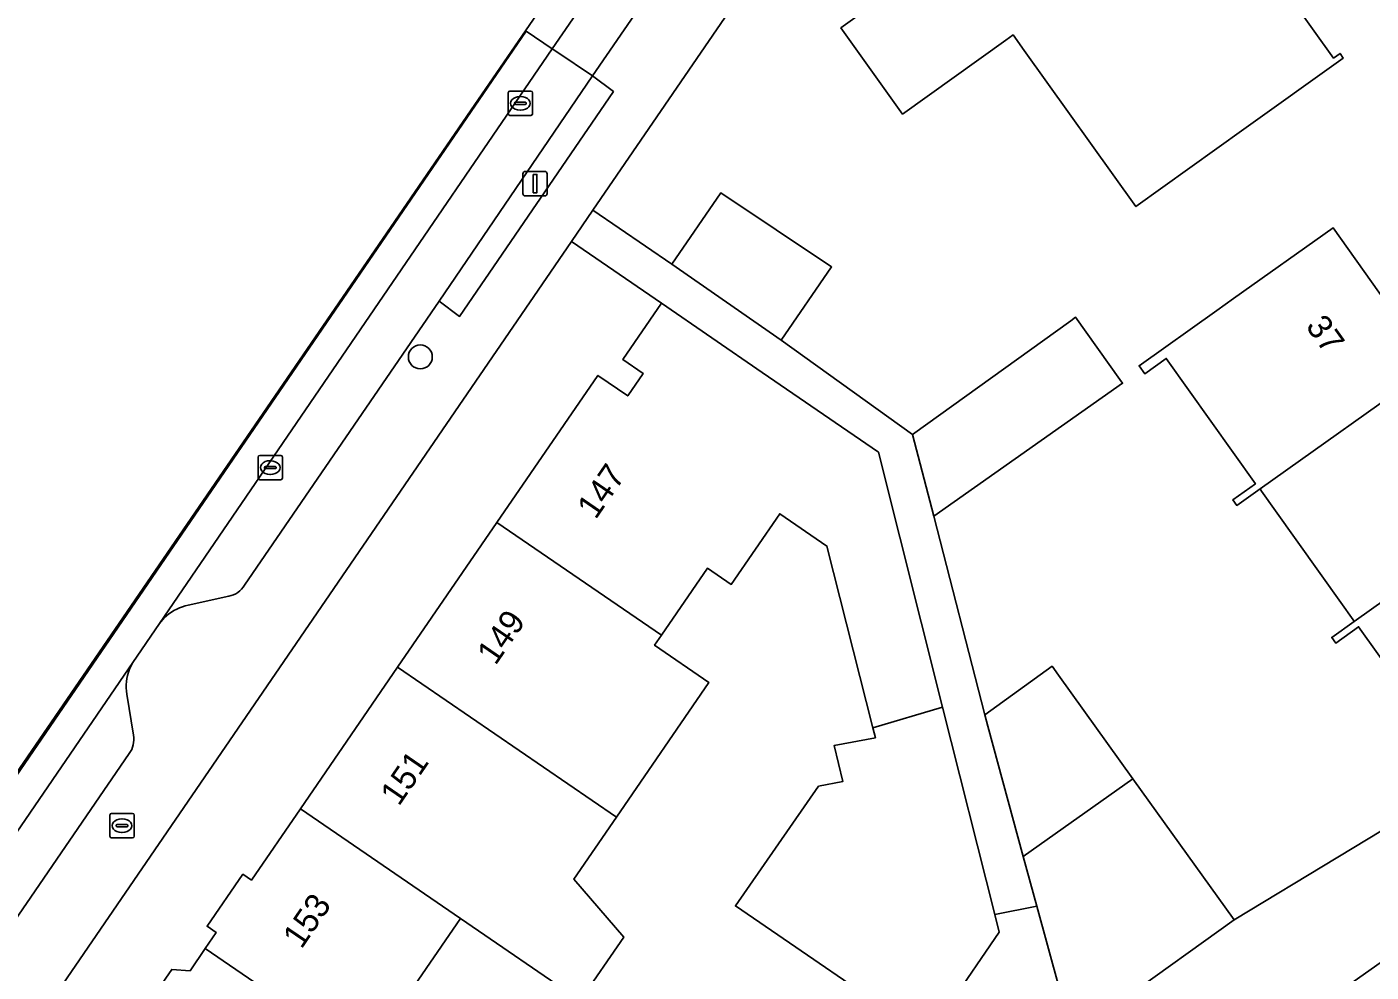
# Model space of a CAD drawing. Extents: x 160023 to 161302, y 384750 to 385707.
# Drawn here: x 160214.8 to 160269.8, y 385583.7 to 385622.3 of the extents above; entities that cross this region are included whole.
import ezdxf

# ---------------------------------------------------------------- set-up
doc = ezdxf.new("R2010")
doc.units = 0
for name, color, linetype in [('IMGEO_Boom', 7, 'Continuous'), ('IMGEO_Brandkraan', 7, 'Continuous'), ('IMGEO_Erf', 7, 'Continuous'), ('IMGEO_Kolk', 7, 'Continuous'), ('IMGEO_Lichtmast', 7, 'Continuous'), ('IMGEO_Muur', 7, 'Continuous'), ('IMGEO_Pand', 7, 'Continuous'), ('IMGEO_Pand_nummerreeks', 7, 'Continuous'), ('IMGEO_Parkeervlak_open', 7, 'Continuous'), ('IMGEO_Rijbaan_lokaal_gesloten', 7, 'Continuous'), ('IMGEO_Rijbaan_lokaal_open', 7, 'Continuous'), ('IMGEO_Voetpad_open', 7, 'Continuous')]:
    doc.layers.add(name, color=color, linetype=linetype)

msp = doc.modelspace()

# ---------------------------------------------------------------- linework, layer by layer
at = {"layer": 'IMGEO_Boom'}
msp.add_circle((160230.925, 385608.815), 0.489, dxfattribs=at)
at = {"layer": 'IMGEO_Brandkraan'}
for p, q in [((160218.217, 385589.217), (160218.217, 385590.069)), ((160218.292, 385590.143), (160219.144, 385590.143)), ((160219.218, 385590.069), (160219.218, 385589.217)), ((160218.476, 385589.637), (160218.476, 385589.649)), ((160218.914, 385589.6), (160218.516, 385589.6)), ((160218.519, 385589.686), (160218.917, 385589.686)), ((160218.705, 385589.923), (160218.73, 385589.923)), ((160218.96, 385589.649), (160218.96, 385589.637)), ((160219.144, 385589.143), (160218.292, 385589.143)), ((160218.728, 385589.363), (160218.703, 385589.363))]:
    msp.add_line(p, q, dxfattribs=at)
for points in [[(160218.217, 385589.217), (160218.217, 385590.069)], [(160218.292, 385590.143), (160219.144, 385590.143)], [(160219.218, 385590.069), (160219.218, 385589.217)], [(160219.144, 385589.143), (160218.292, 385589.143)]]:
    msp.add_lwpolyline(points, dxfattribs=at)
for centre, radius, start, end in [((160218.294, 385590.067), 0.0765, 91.552, 178.448), ((160218.294, 385590.067), 0.0765, 91.552, 178.448), ((160219.142, 385590.067), 0.0765, 1.552, 88.448), ((160219.142, 385590.067), 0.0765, 1.552, 88.448), ((160218.516, 385589.646), 0.0403, 85.8775, 175.7526), ((160218.513, 385589.636), 0.0366, 178.938, 274.7102), ((160218.917, 385589.643), 0.043, 264.8664, 352.4533), ((160218.921, 385589.648), 0.0386, 1.7309, 96.639), ((160218.294, 385589.219), 0.0765, 181.552, 268.448), ((160218.294, 385589.219), 0.0765, 181.552, 268.448), ((160219.142, 385589.219), 0.0765, 271.552, 358.448), ((160219.142, 385589.219), 0.0765, 271.552, 358.448)]:
    msp.add_arc(centre, radius, start, end, dxfattribs=at)
for centre, major_axis, ratio, start_param, end_param in [((160218.704, 385589.643), (-0.387, 0.002), 0.722429, 4.712389, 7.853982), ((160218.729, 385589.643), (-0.39, 0.002), 0.717154, 1.570796, 4.712389)]:
    msp.add_ellipse(centre, major_axis=major_axis, ratio=ratio, start_param=start_param, end_param=end_param, dxfattribs=at)
at = {"layer": 'IMGEO_Erf'}
for points in [[(160253.698, 385637.736), (160237.989, 385614.818), (160241.217, 385612.605), (160243.222, 385615.534), (160247.754, 385612.501), (160245.685, 385609.496), (160251.057, 385605.648), (160257.541, 385610.298), (160257.738, 385610.439), (160259.549, 385607.896), (160259.663, 385607.736), (160251.93, 385602.297), (160254.017, 385594.181), (160256.775, 385596.163), (160257.039, 385595.795), (160260.079, 385591.562), (160264.225, 385585.791), (160272.709, 385590.922), (160284.678, 385599.386), (160284.544, 385599.766), (160273.209, 385632.008)], [(160270.104, 385596.675), (160269.32, 385597.777), (160268.382, 385597.11), (160268.217, 385597.342), (160269.138, 385597.996), (160269.094, 385598.058), (160268.588, 385598.77), (160265.923, 385602.518), (160265.344, 385603.332), (160265.285, 385603.415), (160264.334, 385602.74), (160264.171, 385602.97), (160265.093, 385603.626), (160261.446, 385608.754), (160260.565, 385608.127), (160260.333, 385608.453), (160263.523, 385610.721), (160264.199, 385611.202), (160268.274, 385614.099), (160272.318, 385608.412)], [(160219.724, 385582.264), (160220.754, 385583.763), (160221.501, 385583.705), (160222.125, 385584.613), (160222.577, 385585.271), (160222.202, 385585.529), (160223.664, 385587.657), (160224.013, 385587.417), (160226.016, 385590.334), (160229.996, 385596.128), (160234.057, 385602.042), (160238.191, 385608.061), (160239.414, 385607.221), (160240.043, 385608.136), (160239.212, 385608.707), (160240.794, 385611.01), (160237.11, 385613.535), (160199.23, 385558.271)], [(160251.666, 385580.993), (160243.821, 385586.361), (160247.222, 385591.264), (160248.213, 385591.449), (160247.856, 385592.921), (160249.548, 385593.236), (160249.444, 385593.645), (160247.561, 385601.076), (160245.63, 385602.401), (160243.644, 385599.509), (160242.675, 385600.174), (160240.79, 385597.43), (160240.511, 385597.023), (160242.732, 385595.498), (160238.951, 385589.992), (160237.208, 385587.454), (160239.251, 385585.081), (160237.47, 385582.487), (160232.567, 385585.846), (160232.422, 385585.634), (160228.652, 385580.146)], [(160286.196, 385594.989), (160286.104, 385595.25), (160270.429, 385584.193), (160260.559, 385577.231)]]:
    msp.add_lwpolyline(points, dxfattribs=at)
msp.add_lwpolyline([(160255.639, 385621.348), (160255.181, 385621.987), (160254.879, 385621.771), (160250.657, 385618.751), (160248.134, 385622.277), (160261.677, 385631.967), (160261.827, 385631.757), (160261.029, 385631.186), (160268.291, 385621.038), (160268.557, 385621.228), (160268.691, 385621.041), (160264.625, 385618.131), (160260.204, 385614.967)], close=True, dxfattribs=at)
at = {"layer": 'IMGEO_Kolk'}
for p, q in [((160234.518, 385618.764), (160234.518, 385619.616)), ((160234.593, 385619.69), (160235.445, 385619.69)), ((160234.777, 385619.184), (160234.777, 385619.196)), ((160234.82, 385619.233), (160235.218, 385619.233)), ((160235.006, 385619.47), (160235.031, 385619.47)), ((160235.261, 385619.196), (160235.261, 385619.184)), ((160235.519, 385619.616), (160235.519, 385618.764)), ((160235.445, 385618.69), (160234.593, 385618.69)), ((160235.215, 385619.147), (160234.817, 385619.147)), ((160235.029, 385618.91), (160235.004, 385618.91)), ((160224.283, 385603.863), (160224.283, 385604.715)), ((160224.358, 385604.789), (160225.21, 385604.789)), ((160224.585, 385604.332), (160224.983, 385604.332)), ((160224.771, 385604.569), (160224.796, 385604.569)), ((160225.284, 385604.715), (160225.284, 385603.863)), ((160225.21, 385603.789), (160224.358, 385603.789)), ((160224.542, 385604.283), (160224.542, 385604.295)), ((160224.98, 385604.246), (160224.582, 385604.246)), ((160224.794, 385604.009), (160224.769, 385604.009)), ((160225.026, 385604.295), (160225.026, 385604.283))]:
    msp.add_line(p, q, dxfattribs=at)
for points in [[(160234.518, 385618.764), (160234.518, 385619.616)], [(160234.593, 385619.69), (160235.445, 385619.69)], [(160235.519, 385619.616), (160235.519, 385618.764)], [(160235.445, 385618.69), (160234.593, 385618.69)], [(160224.283, 385603.863), (160224.283, 385604.715)], [(160224.358, 385604.789), (160225.21, 385604.789)], [(160225.284, 385604.715), (160225.284, 385603.863)], [(160225.21, 385603.789), (160224.358, 385603.789)]]:
    msp.add_lwpolyline(points, dxfattribs=at)
for centre, radius, start, end in [((160234.595, 385619.614), 0.0765, 91.552, 178.448), ((160234.595, 385619.614), 0.0765, 91.552, 178.448), ((160234.817, 385619.193), 0.0403, 85.8775, 175.7526), ((160234.814, 385619.183), 0.0366, 178.938, 274.7102), ((160235.218, 385619.19), 0.043, 264.8664, 352.4533), ((160235.222, 385619.195), 0.0386, 1.7309, 96.639), ((160235.443, 385619.614), 0.0765, 1.552, 88.448), ((160235.443, 385619.614), 0.0765, 1.552, 88.448), ((160234.595, 385618.766), 0.0765, 181.552, 268.448), ((160234.595, 385618.766), 0.0765, 181.552, 268.448), ((160235.443, 385618.766), 0.0765, 271.552, 358.448), ((160235.443, 385618.766), 0.0765, 271.552, 358.448), ((160224.36, 385604.713), 0.0765, 91.552, 178.448), ((160224.36, 385604.713), 0.0765, 91.552, 178.448), ((160224.582, 385604.292), 0.0403, 85.8775, 175.7526), ((160224.987, 385604.294), 0.0386, 1.7309, 96.639), ((160225.208, 385604.713), 0.0765, 1.552, 88.448), ((160225.208, 385604.713), 0.0765, 1.552, 88.448), ((160224.36, 385603.865), 0.0765, 181.552, 268.448), ((160224.36, 385603.865), 0.0765, 181.552, 268.448), ((160224.579, 385604.282), 0.0366, 178.938, 274.7102), ((160224.983, 385604.289), 0.043, 264.8664, 352.4533), ((160225.208, 385603.865), 0.0765, 271.552, 358.448), ((160225.208, 385603.865), 0.0765, 271.552, 358.448)]:
    msp.add_arc(centre, radius, start, end, dxfattribs=at)
for centre, major_axis, ratio, start_param, end_param in [((160235.005, 385619.19), (-0.387, 0.002), 0.722429, 4.712389, 7.853982), ((160235.03, 385619.19), (-0.39, 0.002), 0.717154, 1.570796, 4.712389), ((160224.77, 385604.289), (-0.387, 0.002), 0.722429, 4.712389, 7.853982), ((160224.795, 385604.289), (-0.39, 0.002), 0.717154, 1.570796, 4.712389)]:
    msp.add_ellipse(centre, major_axis=major_axis, ratio=ratio, start_param=start_param, end_param=end_param, dxfattribs=at)
at = {"layer": 'IMGEO_Lichtmast'}
for p, q in [((160235.223, 385616.404), (160236.013, 385616.404)), ((160236.013, 385616.404), (160235.223, 385616.404)), ((160235.123, 385615.504), (160235.123, 385616.304)), ((160235.123, 385616.304), (160235.123, 385615.504)), ((160236.113, 385616.304), (160236.113, 385615.504)), ((160236.113, 385615.504), (160236.113, 385616.304)), ((160236.013, 385615.404), (160235.223, 385615.404)), ((160235.223, 385615.404), (160236.013, 385615.404))]:
    msp.add_line(p, q, dxfattribs=at)
msp.add_lwpolyline([(160235.543, 385616.279), (160235.693, 385616.279), (160235.693, 385615.529), (160235.543, 385615.529), (160235.543, 385616.279)], dxfattribs=at)
for centre, start, end in [((160235.223, 385616.304), 90, 180), ((160235.223, 385616.304), 90, 180), ((160236.013, 385616.304), 0, 90), ((160236.013, 385616.304), 360, 90), ((160235.223, 385615.504), 180, 270), ((160235.223, 385615.504), 180, 270), ((160236.013, 385615.504), 270, 0), ((160236.013, 385615.504), 270, 0)]:
    msp.add_arc(centre, 0.1, start, end, dxfattribs=at)
at = {"layer": 'IMGEO_Muur'}
msp.add_lwpolyline([(160270.429, 385584.193), (160260.559, 385577.231)], dxfattribs=at)
at = {"layer": 'IMGEO_Pand'}
for points in [[(160261.029, 385631.186), (160261.827, 385631.757), (160261.677, 385631.967), (160248.134, 385622.277), (160250.657, 385618.751), (160254.879, 385621.771), (160255.181, 385621.987), (160255.639, 385621.348), (160260.204, 385614.967), (160264.625, 385618.131), (160268.691, 385621.041), (160268.557, 385621.228), (160268.291, 385621.038)], [(160247.754, 385612.501), (160243.222, 385615.534), (160241.217, 385612.605), (160245.685, 385609.496)], [(160268.274, 385614.099), (160264.199, 385611.202), (160263.523, 385610.721), (160260.333, 385608.453), (160260.565, 385608.127), (160261.446, 385608.754), (160265.093, 385603.626), (160264.171, 385602.97), (160264.334, 385602.74), (160265.285, 385603.415), (160272.318, 385608.412)], [(160249.444, 385593.645), (160252.292, 385594.495), (160249.668, 385604.916), (160244.916, 385608.18), (160240.794, 385611.01), (160239.212, 385608.707), (160240.043, 385608.136), (160239.414, 385607.221), (160238.191, 385608.061), (160234.057, 385602.042), (160240.79, 385597.43), (160242.675, 385600.174), (160243.644, 385599.509), (160245.63, 385602.401), (160247.561, 385601.076)], [(160251.057, 385605.648), (160251.93, 385602.297), (160259.663, 385607.736), (160259.549, 385607.896), (160257.738, 385610.439), (160257.541, 385610.298)], [(160276.172, 385602.992), (160272.318, 385608.412), (160265.285, 385603.415), (160265.344, 385603.332), (160265.923, 385602.518), (160268.588, 385598.77), (160269.094, 385598.058), (160269.138, 385597.996)], [(160280.273, 385597.325), (160279.748, 385598.064), (160280.15, 385598.35), (160278.334, 385600.905), (160277.884, 385600.585), (160276.172, 385602.992), (160269.138, 385597.996), (160268.217, 385597.342), (160268.382, 385597.11), (160269.32, 385597.777), (160270.104, 385596.675), (160273.001, 385592.6), (160272.079, 385591.944), (160272.289, 385591.649)], [(160238.951, 385589.992), (160242.732, 385595.498), (160240.511, 385597.023), (160240.79, 385597.43), (160234.057, 385602.042), (160229.996, 385596.128)], [(160238.951, 385589.992), (160229.996, 385596.128), (160226.016, 385590.334), (160232.567, 385585.846), (160237.47, 385582.487), (160239.251, 385585.081), (160237.208, 385587.454)], [(160257.039, 385595.795), (160256.775, 385596.163), (160254.017, 385594.181), (160254.144, 385593.715), (160255.598, 385588.379), (160260.079, 385591.562)], [(160252.292, 385594.495), (160249.444, 385593.645), (160249.548, 385593.236), (160247.856, 385592.921), (160248.213, 385591.449), (160247.222, 385591.264), (160243.821, 385586.361), (160251.666, 385580.993), (160252.572, 385582.317), (160254.609, 385585.293), (160254.428, 385586.011)], [(160264.225, 385585.791), (160260.079, 385591.562), (160255.598, 385588.379), (160256.151, 385586.349), (160257.06, 385583.011), (160259.743, 385582.571)], [(160232.422, 385585.634), (160232.567, 385585.846), (160226.016, 385590.334), (160224.013, 385587.417), (160223.664, 385587.657), (160222.202, 385585.529), (160222.577, 385585.271), (160222.125, 385584.613), (160228.652, 385580.146)], [(160229.603, 385579.099), (160228.468, 385579.878), (160228.652, 385580.146), (160222.125, 385584.613), (160221.501, 385583.705), (160220.754, 385583.763), (160219.724, 385582.264), (160220.061, 385581.558), (160218.96, 385579.954), (160226.268, 385574.948), (160227.751, 385573.932), (160229.306, 385572.867), (160230.678, 385574.864), (160227.971, 385576.723)]]:
    msp.add_lwpolyline(points, close=True, dxfattribs=at)
at = {"layer": 'IMGEO_Parkeervlak_open'}
msp.add_lwpolyline([(160237.965, 385620.311), (160243.004, 385627.638), (160241.573, 385628.612), (160241.364, 385628.754), (160236.319, 385621.418), (160236.506, 385621.293)], close=True, dxfattribs=at)
for points in [[(160236.319, 385621.418), (160220.247, 385597.915)], [(160236.506, 385621.293), (160236.319, 385621.418)], [(160237.965, 385620.311), (160236.506, 385621.293)], [(160231.691, 385611.1), (160237.965, 385620.311)], [(160223.723, 385599.481), (160231.691, 385611.1)], [(160221.429, 385598.662), (160223.087, 385599.033)], [(160219.161, 385596.32), (160213.482, 385588.036)], [(160219.181, 385593.344), (160218.921, 385595.018)], [(160197.367, 385561), (160219.015, 385592.589)]]:
    msp.add_lwpolyline(points, dxfattribs=at)
for centre, radius, start, end in [((160222.957, 385599.893), 0.87, 278.5924, 331.7295), ((160221.802, 385596.759), 1.939, 101.0864, 130.7533), ((160221.858, 385596.717), 2.007, 131.192, 143.374), ((160220.763, 385595.354), 1.87, 148.9087, 158.4552), ((160220.778, 385595.349), 1.886, 158.4917, 190.1204), ((160218.236, 385593.156), 0.964, 323.9523, 11.2474)]:
    msp.add_arc(centre, radius, start, end, dxfattribs=at)
at = {"layer": 'IMGEO_Rijbaan_lokaal_gesloten'}
for points in [[(160182.815, 385545.787), (160182.907, 385545.724), (160235.251, 385622.139), (160235.223, 385622.158), (160233.158, 385619.148), (160186.379, 385550.98)], [(160213.482, 385588.036), (160219.161, 385596.32), (160220.247, 385597.915), (160236.319, 385621.418), (160235.251, 385622.139), (160182.907, 385545.724), (160183.775, 385545.125), (160183.972, 385544.988)]]:
    msp.add_lwpolyline(points, close=True, dxfattribs=at)
at = {"layer": 'IMGEO_Rijbaan_lokaal_open'}
msp.add_lwpolyline([(160235.223, 385622.158), (160235.251, 385622.139), (160236.319, 385621.418), (160241.364, 385628.754), (160240.284, 385629.48), (160240.259, 385629.497)], close=True, dxfattribs=at)
for points in [[(160286.104, 385595.25), (160284.678, 385599.386), (160272.709, 385590.922), (160264.225, 385585.791), (160259.743, 385582.571), (160257.06, 385583.011), (160256.151, 385586.349), (160254.428, 385586.011), (160254.609, 385585.293), (160252.572, 385582.317), (160253.469, 385581.711), (160256.782, 385579.474), (160252.757, 385573.513), (160249.444, 385575.749), (160248.377, 385574.17), (160253.349, 385570.755), (160261.824, 385564.936), (160262.863, 385565.939), (160264.99, 385567.993), (160261.237, 385571.865), (160259.678, 385573.485), (160259.306, 385574.361), (160259.476, 385575.736)], [(160260.559, 385577.231), (160270.429, 385584.193), (160286.104, 385595.25)]]:
    msp.add_lwpolyline(points, dxfattribs=at)
at = {"layer": 'IMGEO_Voetpad_open'}
for points in [[(160255.357, 385645.651), (160243.004, 385627.638), (160237.965, 385620.311), (160238.823, 385619.672), (160232.534, 385610.472), (160231.691, 385611.1), (160223.723, 385599.481)], [(160237.11, 385613.535), (160237.989, 385614.818), (160253.698, 385637.736)], [(160151.944, 385487.288), (160155.518, 385494.523), (160159.273, 385500), (160193.857, 385550.439), (160195.899, 385553.432), (160196.975, 385554.984), (160199.23, 385558.271), (160237.11, 385613.535)], [(160223.087, 385599.033), (160221.429, 385598.662)], [(160220.247, 385597.915), (160219.161, 385596.32)], [(160218.921, 385595.018), (160219.181, 385593.344)], [(160219.015, 385592.589), (160197.367, 385561), (160198.229, 385560.407), (160194.33, 385554.718), (160193.472, 385555.297), (160185.628, 385543.849), (160179.964, 385535.596), (160153.933, 385497.525)]]:
    msp.add_lwpolyline(points, dxfattribs=at)
for points in [[(160237.965, 385620.311), (160231.691, 385611.1), (160232.534, 385610.472), (160238.823, 385619.672)], [(160251.93, 385602.297), (160251.057, 385605.648), (160245.685, 385609.496), (160241.217, 385612.605), (160237.989, 385614.818), (160237.11, 385613.535), (160240.794, 385611.01), (160244.916, 385608.18), (160249.668, 385604.916), (160252.292, 385594.495), (160254.428, 385586.011), (160256.151, 385586.349), (160255.598, 385588.379), (160254.144, 385593.715), (160254.017, 385594.181)]]:
    msp.add_lwpolyline(points, close=True, dxfattribs=at)
for centre, radius, start, end in [((160222.957, 385599.893), 0.87, 278.5924, 331.7295), ((160221.802, 385596.759), 1.939, 101.0864, 130.7533), ((160221.858, 385596.717), 2.007, 131.192, 143.374), ((160220.763, 385595.354), 1.87, 148.9087, 158.4552), ((160220.778, 385595.349), 1.886, 158.4917, 190.1204), ((160218.236, 385593.156), 0.964, 323.9523, 11.2474)]:
    msp.add_arc(centre, radius, start, end, dxfattribs=at)

# ---------------------------------------------------------------- texts
at = {"layer": 'IMGEO_Pand_nummerreeks'}
for s, rotation, p in [('37', 305.5747, (160267.125, 385610.068)), ('147', 55.5193, (160238.099, 385602.133)), ('149', 55.5193, (160234.001, 385596.166)), ('151', 55.5196, (160230.046, 385590.406)), ('153', 55.7774, (160226.06, 385584.564))]:
    msp.add_text(s, height=1, rotation=rotation, dxfattribs=at).set_placement(p)

doc.saveas('drawing.dxf')
